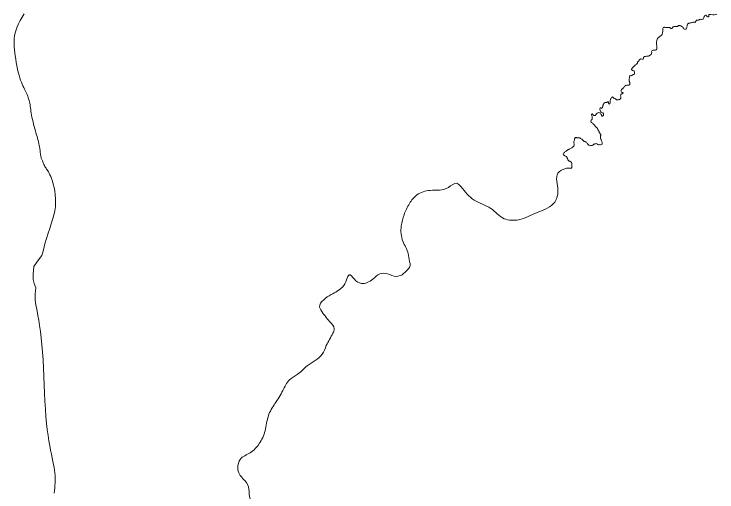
# Model space of a CAD drawing. Extents: x 553962 to 842807, y 8883888 to 9032388.
# Drawn here: x 605203 to 606565, y 8910238 to 8911165 of the extents above; entities that cross this region are included whole.
import ezdxf

# ---------------------------------------------------------------- set-up
doc = ezdxf.new("R2010")
doc.units = 0
doc.header["$LTSCALE"] = 200
doc.layers.add('6', color=7, linetype='Continuous', lineweight=13)

msp = doc.modelspace()

# ---------------------------------------------------------------- linework, layer by layer
at = {"layer": '6'}
for points in [[(605253.1, 8910905.3), (605252.9, 8910906.7), (605252.6, 8910908.2), (605252.3, 8910909.6), (605252, 8910911.1), (605251.7, 8910912.7), (605251.3, 8910914.2), (605251, 8910915.9), (605250.5, 8910917.7), (605250, 8910919.6), (605249.4, 8910921.8), (605248.7, 8910924.3), (605247.9, 8910927.2), (605247, 8910930.4), (605245.9, 8910934.1), (605244.8, 8910938.1), (605243.6, 8910942.3), (605242.4, 8910946.8), (605241.2, 8910951.3), (605240.1, 8910955.9), (605239, 8910960.3), (605238.1, 8910964.6), (605237.3, 8910968.7), (605236.7, 8910972.4), (605236.1, 8910976), (605235.6, 8910979.4), (605235.2, 8910982.6), (605234.7, 8910985.8), (605234.3, 8910988.8), (605233.7, 8910991.7), (605233.1, 8910994.6), (605232.4, 8910997.4), (605231.6, 8911000.2), (605230.8, 8911003), (605229.8, 8911005.8), (605228.7, 8911008.5), (605227.6, 8911011.2), (605226.3, 8911013.9), (605225, 8911016.6), (605223.6, 8911019.3), (605222.2, 8911022.2), (605220.7, 8911025.3), (605219.1, 8911028.6), (605217.6, 8911032.4), (605216.1, 8911036.5), (605214.6, 8911041.2), (605213.1, 8911046.4), (605211.6, 8911052), (605210.3, 8911058.1), (605209, 8911064.3), (605207.8, 8911070.7), (605206.7, 8911077.2), (605205.7, 8911083.5), (605204.8, 8911089.6), (605204.2, 8911095.5), (605203.7, 8911101.1), (605203.4, 8911106.5), (605203.4, 8911111.9), (605203.8, 8911117.2), (605204.5, 8911122.6), (605205.7, 8911128.1), (605207.3, 8911133.9), (605209.4, 8911139.8), (605212.1, 8911146), (605215.2, 8911152.3), (605218.9, 8911158.7), (605223, 8911165.1)], [(606546.4, 8911159.8), (606543.8, 8911162.4), (606542.8, 8911162.4), (606541.9, 8911161.8), (606541.2, 8911160.9), (606540.7, 8911159.7), (606540.1, 8911158.3), (606539.5, 8911157.1), (606538.9, 8911156.1), (606538.3, 8911155.1), (606537.3, 8911154.6), (606536.2, 8911154.3), (606535.1, 8911154.3), (606533.9, 8911154.5), (606532.7, 8911154.2), (606531.5, 8911153.9), (606530.6, 8911153.4), (606529.6, 8911152.9), (606528.4, 8911153), (606526.9, 8911153.1), (606525.7, 8911153.1), (606524.9, 8911152.1), (606524.6, 8911151.1), (606524.2, 8911150), (606523.3, 8911148.5)], [(606565.2, 8911164.3), (606562.9, 8911163.6), (606560, 8911163.1), (606557, 8911163.1), (606553.2, 8911163.7), (606551.7, 8911163.8), (606550.6, 8911164.1), (606549.5, 8911164.1), (606549.3, 8911163), (606549.5, 8911161.9), (606549.8, 8911160.5), (606549.8, 8911159.5), (606548.8, 8911159), (606547.4, 8911159.4), (606546.4, 8911159.8)], [(606508.9, 8911146), (606508.1, 8911144.9), (606507.6, 8911143.8), (606507.5, 8911142.6), (606507.3, 8911141.4), (606507, 8911140), (606506.6, 8911138.6), (606506.5, 8911137.4), (606506.1, 8911136.5), (606505.4, 8911135.7), (606504.3, 8911135.2), (606503.2, 8911135.2), (606502.1, 8911135.5), (606501.2, 8911136.2), (606500.5, 8911137.1), (606499.8, 8911138), (606499.2, 8911138.8), (606498.4, 8911139.7), (606497.5, 8911140.6), (606496.6, 8911141.2), (606495.4, 8911141.8), (606494.2, 8911142), (606493.2, 8911142.4), (606492, 8911142.4), (606490.8, 8911142.2), (606489.6, 8911141.5), (606488.7, 8911140.8), (606487.7, 8911140.3), (606486.6, 8911140.3), (606485.3, 8911140.4), (606484.1, 8911140.4), (606482.9, 8911140.6), (606481.9, 8911140.4), (606480.5, 8911139.9), (606479.6, 8911139.4), (606479.1, 8911138.4), (606478.6, 8911137.2)], [(606523.3, 8911148.5), (606522.7, 8911148.7), (606521.7, 8911148.7), (606520.5, 8911148.8), (606519.2, 8911148.8), (606517.7, 8911148.5), (606516.5, 8911148.2), (606515.2, 8911147.9), (606513.8, 8911147.5), (606512.5, 8911147.3), (606510.9, 8911147.1), (606509.9, 8911146.5), (606508.9, 8911146)], [(606478.6, 8911137.2), (606477.8, 8911136.5), (606476.1, 8911136.5), (606475.1, 8911136.8), (606474.5, 8911137.8), (606473.7, 8911138.5), (606472.7, 8911138.6), (606471.6, 8911138.6), (606470.5, 8911138.6), (606469.2, 8911138.5), (606468, 8911138.5), (606466.6, 8911138.5), (606465.3, 8911138.7), (606464.4, 8911139.4), (606463.2, 8911139.2), (606462.2, 8911138.7), (606461.1, 8911137.9), (606460.5, 8911136.9), (606460.3, 8911135.8), (606460.2, 8911134.3), (606460.2, 8911133.3), (606460.2, 8911132.3), (606460.2, 8911130.9), (606460, 8911129.1), (606459.7, 8911127.6), (606459.3, 8911126.6), (606458.8, 8911125.3), (606458.3, 8911124.3), (606457.3, 8911123.3), (606456.2, 8911122.4), (606455, 8911121.5), (606454.1, 8911120.8), (606453, 8911120), (606452.1, 8911119.6), (606451.2, 8911118.8), (606450.6, 8911117.9), (606449.6, 8911116.1), (606449.4, 8911115.1), (606448.8, 8911114), (606448.5, 8911112.9), (606448.2, 8911111.8), (606448, 8911110.6), (606448, 8911109.3), (606448, 8911108.2), (606448.1, 8911107.1), (606448.3, 8911106.1), (606448.3, 8911105), (606448.6, 8911103.6), (606448.8, 8911102.4), (606448.9, 8911101.3), (606449, 8911100.2), (606448.8, 8911098.2), (606448.5, 8911097.1), (606448.1, 8911096.2), (606447.3, 8911095.5), (606446.3, 8911095), (606445, 8911094.6), (606443.6, 8911094.6), (606442.6, 8911094.8), (606441.5, 8911094.7), (606440.2, 8911094.2), (606439.2, 8911093.5), (606438.7, 8911092), (606438.8, 8911090.9), (606437.7, 8911086.4)], [(606437.7, 8911086.4), (606436.7, 8911085.7), (606435.7, 8911085.1), (606434.8, 8911084.3), (606433.9, 8911083.7), (606432.6, 8911083.1), (606431.2, 8911083), (606429.6, 8911082.8), (606428.4, 8911082.8), (606427, 8911082.7), (606425.5, 8911082.4), (606424.5, 8911082.1), (606423.5, 8911081.4), (606423.2, 8911080.4), (606423.1, 8911079.4), (606422.8, 8911078.2), (606422.1, 8911077.2), (606419.9, 8911077.3), (606417.2, 8911077.7), (606411.5, 8911071.7), (606411.2, 8911070.5), (606411.4, 8911069.6), (606410.7, 8911068.7), (606409.7, 8911068.2), (606408.6, 8911067.8), (606408.5, 8911066.7), (606406.7, 8911065.4)], [(606406.7, 8911065.4), (606400.1, 8911059.2), (606399.5, 8911057.2), (606401.8, 8911055), (606403.3, 8911054.8), (606404.4, 8911054.7), (606405.1, 8911053.8), (606405.4, 8911052.8), (606405.7, 8911051.6), (606405.6, 8911050.5), (606405.4, 8911049.3), (606404.8, 8911048.4), (606404, 8911047.8), (606403.2, 8911047.2), (606402, 8911046.9), (606400.9, 8911046.2), (606400.1, 8911045.6), (606399.2, 8911044.9), (606398.2, 8911045.1), (606397.2, 8911045.3), (606396.2, 8911044.6), (606395.7, 8911043.7), (606395.6, 8911042.5), (606395.5, 8911041.2), (606395.2, 8911039.7), (606395, 8911038.4), (606395, 8911036.9), (606394.9, 8911035.7), (606394.9, 8911034.7), (606395.6, 8911033.7), (606396.1, 8911032.9), (606396.5, 8911031.8), (606396.5, 8911030.7), (606396.5, 8911029.3), (606396.2, 8911028.2), (606395.5, 8911027.3), (606394.5, 8911027.1), (606393.4, 8911026.9), (606391.9, 8911026.7), (606390.8, 8911026.6), (606389.3, 8911026.3), (606388.2, 8911026), (606387.2, 8911025.3), (606386, 8911024.6), (606385.3, 8911023.6), (606384.6, 8911022.6), (606384, 8911021.7), (606383.1, 8911020.5), (606382.2, 8911019.8), (606381.2, 8911019.2), (606380.4, 8911018.4), (606379.8, 8911017.3), (606379.6, 8911015.9), (606379.7, 8911014.8), (606380.4, 8911013.5), (606381.4, 8911012.9), (606382.6, 8911012.8), (606383.2, 8911011.9), (606382.6, 8911011.1), (606381.8, 8911010.5), (606380.7, 8911010.1), (606379.8, 8911009.4), (606379, 8911008.5), (606378.7, 8911007.3), (606378.6, 8911006.1)], [(606346.5, 8910992.8), (606346.4, 8910992.2), (606346, 8910991.2), (606345.3, 8910990.2), (606344.8, 8910989.3), (606344.8, 8910988.2), (606344.2, 8910987.3)], [(606351.6, 8910993.3), (606350.5, 8910993.2), (606349.3, 8910993.2), (606348.1, 8910993.2), (606346.5, 8910992.8)], [(606362.9, 8911004), (606362.1, 8911003.6), (606361.2, 8911002.6), (606360, 8911001.3), (606359.6, 8911000.4), (606359.2, 8910999.4), (606358.7, 8910998.4), (606358.5, 8910997.2), (606358.3, 8910997.1), (606358.2, 8910994.1), (606358.2, 8910993.1), (606358.2, 8910992.1), (606357.6, 8910990.9), (606356.7, 8910990.4), (606355.6, 8910990.1), (606355, 8910991), (606354.8, 8910992), (606355.1, 8910993.1), (606355.2, 8910994.1), (606354.4, 8910994.9), (606353.3, 8910994.4), (606352.4, 8910993.8), (606351.6, 8910993.3)], [(606378.6, 8911006.1), (606378.8, 8911005.1), (606378.9, 8911004), (606378.9, 8911002.7), (606378.9, 8911001.7), (606378.6, 8911000.7), (606377.8, 8910999.9), (606376.9, 8910999.2), (606375.8, 8910998.8), (606374.6, 8910998.6), (606373.3, 8910998.2), (606371.7, 8910998.3), (606370.7, 8910998.6), (606369.8, 8910999.2), (606368.9, 8911000.1), (606367.9, 8911000.5), (606366.2, 8911000.7), (606365.2, 8911001.4), (606364.5, 8911002.1), (606363.9, 8911003), (606362.8, 8911004)], [(606344.2, 8910987.3), (606343.6, 8910982.9), (606342.5, 8910982.4), (606341.4, 8910982.5), (606341.1, 8910982.7), (606339.8, 8910982.6), (606338.8, 8910982.2), (606338.6, 8910981), (606338.6, 8910979.6)], [(606338.6, 8910979.6), (606339.9, 8910976.1), (606340.4, 8910975.1), (606341.2, 8910974.3), (606342.1, 8910973.8), (606343.8, 8910973.1), (606344.7, 8910972.6), (606345.6, 8910972), (606345.7, 8910970.9), (606345.7, 8910969.8), (606345.4, 8910968.8), (606344.9, 8910967.8)], [(606344.9, 8910967.8), (606344.4, 8910966.9), (606343, 8910966.8), (606342, 8910967.2), (606341.6, 8910968.1), (606341.4, 8910969.1), (606340.8, 8910970.2), (606340.4, 8910971.3), (606339.4, 8910972.5), (606338.6, 8910973.1), (606337.6, 8910973.5), (606336.6, 8910973.6), (606335.3, 8910973.4), (606334.2, 8910973.2), (606333.4, 8910972.5), (606332.3, 8910971.8), (606331.4, 8910970.7), (606330.7, 8910969.7), (606329.9, 8910968.8), (606329.2, 8910968), (606328.2, 8910967.7), (606327.2, 8910967.8), (606326.2, 8910968.2), (606325.5, 8910969.1), (606324.8, 8910970), (606324.2, 8910970.8), (606323.2, 8910971.3), (606322.2, 8910970.4), (606322.4, 8910969.3), (606322.7, 8910968.3), (606323.1, 8910967.3), (606323.2, 8910966.2), (606323.5, 8910964.8), (606323.6, 8910963.8), (606323.6, 8910962.5), (606323.5, 8910961.2), (606323.2, 8910960.2), (606322.3, 8910959.5), (606321.4, 8910958.8), (606320.9, 8910957.9), (606321, 8910956.3), (606321.5, 8910955.1), (606322.3, 8910954.4), (606323.3, 8910953.5), (606324.3, 8910952.7), (606325.3, 8910952.1), (606326.3, 8910951.4), (606327, 8910950.5), (606327.8, 8910949.5), (606328.5, 8910948.6), (606329.2, 8910947.6), (606330.1, 8910946.8), (606330.8, 8910945.8), (606331.7, 8910944.9), (606332.6, 8910944.2), (606333.6, 8910943.2), (606334.1, 8910942.3), (606334.5, 8910941.2), (606335.1, 8910939.8), (606335.8, 8910938.8), (606336.4, 8910937.9), (606336.7, 8910936.9), (606337, 8910935.9), (606337.3, 8910934.8), (606340, 8910930.9)], [(606307.7, 8910917.6), (606306, 8910919.6), (606304.8, 8910920.7), (606304.1, 8910921.6), (606303.2, 8910922.2), (606302.2, 8910922.8), (606301, 8910923.4), (606300.2, 8910924.1), (606299.4, 8910925), (606298.1, 8910925), (606297.1, 8910924.8), (606296.1, 8910924.5), (606294.9, 8910924.5), (606293.9, 8910924.9), (606292.8, 8910925.1), (606291.4, 8910925.2), (606290.3, 8910924.8), (606289.5, 8910922.6), (606289.3, 8910921), (606289.2, 8910919.9), (606288.7, 8910918.8), (606288.2, 8910917.7), (606287.9, 8910916.7), (606288.1, 8910915.7), (606288.2, 8910914.5), (606288.5, 8910912.9), (606288.6, 8910911.8), (606288.7, 8910910.6), (606288.7, 8910909.6), (606288.2, 8910908.7), (606287.4, 8910908.1), (606286.5, 8910907.5), (606285.5, 8910907), (606284.6, 8910906.1), (606283.8, 8910905.4), (606282.6, 8910904.7), (606281.3, 8910904), (606280.3, 8910903.3), (606279, 8910902.7), (606278, 8910902.2), (606276.8, 8910901.8), (606275.5, 8910900.9), (606274.6, 8910900.2), (606273.8, 8910899.5), (606272.9, 8910898.8), (606271.5, 8910898), (606270.5, 8910897.3), (606269.6, 8910896.6), (606268.9, 8910895.6), (606268, 8910894.8), (606267.5, 8910893.9), (606267.5, 8910892.9), (606267.8, 8910891.9), (606268.6, 8910890.9), (606269.6, 8910890.3), (606270.6, 8910889.9), (606271.7, 8910889.3), (606272.8, 8910888.7), (606273.7, 8910888.1), (606274.4, 8910887.3), (606274.9, 8910886.4), (606275.2, 8910885.4), (606275.8, 8910884.5), (606276.1, 8910883.4), (606276.6, 8910882.3)], [(606340, 8910930.9), (606340, 8910929.5), (606339.8, 8910928.3), (606339.8, 8910927.2), (606339.5, 8910924.4), (606339.8, 8910923.4), (606340.4, 8910922.3), (606340.9, 8910921.3), (606341.2, 8910920), (606341.6, 8910919), (606342.1, 8910917.9), (606342.4, 8910916.9), (606342.8, 8910915.9), (606343, 8910914.7), (606343, 8910913.7), (606342.7, 8910912.5), (606341.6, 8910911.6), (606340.4, 8910911.3), (606339.3, 8910911.3), (606338.2, 8910911.6), (606336.7, 8910911.4), (606335.5, 8910911.3), (606334.4, 8910911.8), (606333.5, 8910912.3), (606332.4, 8910912.9), (606330.9, 8910913.5), (606329.8, 8910913.3), (606328.9, 8910913), (606327.7, 8910912.6), (606326.7, 8910912.3), (606325.8, 8910911.7), (606324.5, 8910910.6), (606323.4, 8910909.9), (606321.9, 8910909.8), (606320.7, 8910909.6), (606319.5, 8910909.5), (606318.1, 8910909.9), (606317.1, 8910910.4), (606316.1, 8910911.3), (606315.1, 8910912.3), (606314.1, 8910913.3), (606313.5, 8910914.2), (606312.7, 8910915.3), (606311.9, 8910916.2), (606311, 8910917), (606309.9, 8910917.3), (606307.7, 8910917.6)], [(605277.8, 8910840.6), (605276.1, 8910845.6), (605274.5, 8910849.8), (605273, 8910853.3), (605271.6, 8910856.2), (605270.2, 8910858.6), (605268.9, 8910860.6), (605267.7, 8910862.4), (605266.5, 8910864.1), (605265.4, 8910865.8), (605264.3, 8910867.5), (605263.2, 8910869.2), (605262.3, 8910871.1), (605261.3, 8910872.9), (605260.5, 8910874.7), (605259.7, 8910876.5), (605258.9, 8910878.2), (605258.2, 8910879.9), (605257.6, 8910881.4), (605257.1, 8910882.9), (605256.6, 8910884.3), (605256.2, 8910885.6), (605255.8, 8910886.9), (605255.5, 8910888.2), (605255.2, 8910889.4), (605255, 8910890.7), (605254.8, 8910891.9), (605254.6, 8910893.2), (605254.4, 8910894.5), (605254.3, 8910895.8), (605254.1, 8910897.1), (605254, 8910898.4), (605253.8, 8910899.8), (605253.7, 8910901.1), (605253.5, 8910902.5), (605253.3, 8910903.9), (605253.1, 8910905.3)], [(605277.8, 8910840.6), (605276.1, 8910845.6), (605274.5, 8910849.8), (605273, 8910853.3), (605271.6, 8910856.2), (605270.2, 8910858.6), (605268.9, 8910860.6), (605267.7, 8910862.4), (605266.5, 8910864.1), (605265.4, 8910865.8), (605264.3, 8910867.5), (605263.2, 8910869.2), (605262.3, 8910871.1), (605261.3, 8910872.9), (605260.5, 8910874.7), (605259.7, 8910876.5), (605258.9, 8910878.2), (605258.2, 8910879.9), (605257.6, 8910881.4), (605257.1, 8910882.9), (605256.6, 8910884.3), (605256.2, 8910885.6), (605255.8, 8910886.9), (605255.5, 8910888.2), (605255.2, 8910889.4), (605255, 8910890.7), (605254.8, 8910891.9), (605254.6, 8910893.2), (605254.4, 8910894.5), (605254.3, 8910895.8), (605254.1, 8910897.1), (605254, 8910898.4), (605253.8, 8910899.8), (605253.7, 8910901.1), (605253.5, 8910902.5), (605253.3, 8910903.9), (605253.1, 8910905.3)], [(606276.6, 8910882.3), (606277.2, 8910881.1), (606278, 8910880.4), (606278.9, 8910879.7), (606279.9, 8910879.3), (606280.8, 8910878.8), (606281.9, 8910878.2), (606282.8, 8910877.7), (606283.5, 8910876.7), (606283.8, 8910875.7), (606283.8, 8910874.7), (606283.8, 8910873.7), (606283.8, 8910872.4), (606283.9, 8910870.9), (606283.9, 8910869.6), (606283.9, 8910868.5), (606283.8, 8910867.5), (606283.6, 8910866.3), (606282.8, 8910865.6), (606281.8, 8910865.5), (606280.7, 8910865.6), (606279.7, 8910865.6), (606278.7, 8910865.9), (606277.6, 8910865.9), (606273.8, 8910865.9)], [(605283, 8910255.7), (605283.1, 8910260.6), (605283, 8910265.4), (605282.8, 8910270.2), (605282.3, 8910275.1), (605281.7, 8910280.2), (605280.8, 8910285.6), (605279.8, 8910291.3), (605278.6, 8910297.4), (605277.3, 8910304.1), (605275.8, 8910311.3), (605274.2, 8910319.3), (605272.5, 8910327.9), (605270.9, 8910337.4), (605269.2, 8910347.7), (605267.7, 8910359), (605266.3, 8910371.2), (605265, 8910384.5), (605264, 8910398.8), (605263.2, 8910414), (605262.4, 8910429.8), (605261.8, 8910446), (605261.1, 8910462.3), (605260.4, 8910478.4), (605259.5, 8910494.2), (605258.5, 8910509.4), (605257.3, 8910523.7), (605255.9, 8910537.1), (605254.4, 8910549.5), (605252.8, 8910560.9), (605251.2, 8910571.3), (605249.7, 8910580.5), (605248.2, 8910588.5), (605246.9, 8910595.3), (605245.8, 8910600.9), (605245, 8910605.6), (605244.4, 8910609.7), (605244, 8910613.6), (605244, 8910617.6), (605244.2, 8910622.2), (605244.8, 8910627.6), (605245.7, 8910634.2), (605242.3, 8910642.1), (605240.2, 8910650.3), (605240.2, 8910660.3), (605241.4, 8910675), (605248.8, 8910685.7), (605257.5, 8910696.3), (605260.3, 8910707.9), (605263.3, 8910719.1), (605266.4, 8910729.7), (605269.6, 8910739.6), (605272.7, 8910749), (605275.6, 8910758), (605278.2, 8910766.6), (605280.5, 8910775), (605282.2, 8910783.1), (605283.4, 8910791.2), (605283.9, 8910799.1), (605283.8, 8910806.9), (605283.2, 8910814.5), (605282.2, 8910821.8), (605280.9, 8910828.6), (605279.4, 8910834.9), (605277.8, 8910840.6)], [(605283, 8910255.7), (605283.1, 8910260.6), (605283, 8910265.4), (605282.8, 8910270.2), (605282.3, 8910275.1), (605281.7, 8910280.2), (605280.8, 8910285.6), (605279.8, 8910291.3), (605278.6, 8910297.4), (605277.3, 8910304.1), (605275.8, 8910311.3), (605274.2, 8910319.3), (605272.5, 8910327.9), (605270.9, 8910337.4), (605269.2, 8910347.7), (605267.7, 8910359), (605266.3, 8910371.2), (605265, 8910384.5), (605264, 8910398.8), (605263.2, 8910414), (605262.4, 8910429.8), (605261.8, 8910446), (605261.1, 8910462.3), (605260.4, 8910478.4), (605259.5, 8910494.2), (605258.5, 8910509.4), (605257.3, 8910523.7), (605255.9, 8910537.1), (605254.4, 8910549.5), (605252.8, 8910560.9), (605251.2, 8910571.3), (605249.7, 8910580.5), (605248.2, 8910588.5), (605246.9, 8910595.3), (605245.8, 8910600.9), (605245, 8910605.6), (605244.4, 8910609.7), (605244, 8910613.6), (605244, 8910617.6), (605244.2, 8910622.2), (605244.8, 8910627.6), (605245.7, 8910634.2), (605242.3, 8910642.1), (605240.2, 8910650.3), (605240.2, 8910660.3), (605241.4, 8910675), (605248.8, 8910685.7), (605257.5, 8910696.3), (605260.3, 8910707.9), (605263.3, 8910719.1), (605266.4, 8910729.7), (605269.6, 8910739.6), (605272.7, 8910749), (605275.6, 8910758), (605278.2, 8910766.6), (605280.5, 8910775), (605282.2, 8910783.1), (605283.4, 8910791.2), (605283.9, 8910799.1), (605283.8, 8910806.9), (605283.2, 8910814.5), (605282.2, 8910821.8), (605280.9, 8910828.6), (605279.4, 8910834.9), (605277.8, 8910840.6)], [(605281.1, 8910236.1), (605281.7, 8910240.9), (605282.2, 8910245.8), (605282.6, 8910250.7), (605283, 8910255.7)]]:
    msp.add_lwpolyline(points, dxfattribs=at)
for points in [[(606273.8, 8910865.9), (606257.2, 8910856.2), (606257.2, 8910822.1), (606251.2, 8910800.1), (606217.1, 8910780), (606181, 8910766), (606153, 8910768), (606126.9, 8910788), (606094.8, 8910804.1), (606068.8, 8910830.2), (606061, 8910836.6), (606044.9, 8910828.5), (606009.6, 8910822.9), (605984, 8910814.1), (605969.5, 8910797.3), (605959.1, 8910775.6), (605953.5, 8910753.9), (605956.7, 8910724.2), (605967.1, 8910700.2), (605969.5, 8910684.9), (605971.1, 8910676.9), (605966.3, 8910669.7), (605955.1, 8910659.3), (605943.9, 8910656.1), (605927, 8910660.9), (605911.8, 8910660.9), (605898.2, 8910650.4), (605876.5, 8910642.4), (605862.1, 8910651.2), (605852.5, 8910659.3), (605847.7, 8910649.6), (605839.6, 8910635.2), (605818, 8910620.8), (605802.8, 8910610.3), (605795.5, 8910596.7), (605797.9, 8910591.1), (605814.8, 8910568.6)], [(605814.8, 8910568.6), (605823.6, 8910554.2), (605821.2, 8910546.1), (605808.4, 8910522.1), (605800.3, 8910505.2), (605771.5, 8910482.8), (605752.2, 8910465.9), (605737, 8910455.5), (605724.2, 8910434.6), (605708.9, 8910409.8), (605696.1, 8910385.7), (605689.7, 8910356.8), (605678.5, 8910331.9), (605660.8, 8910314.3), (605641.6, 8910301.4), (605636.8, 8910285.4), (605640, 8910272.6), (605656, 8910252.5), (605659.2, 8910234.1), (605665.6, 8910197.2), (605668.8, 8910140.2), (605678.5, 8910126.6), (605695.3, 8910104.9), (605699.3, 8910092.9), (605704.1, 8910064), (605702.5, 8910035.1), (605695.3, 8910001.4), (605680.9, 8909944.4), (605676.1, 8909910.7), (605670.4, 8909860.4), (605671.2, 8909848.4), (605668, 8909828.3), (605660, 8909809.1), (605648.8, 8909785.8), (605640, 8909766.6), (605640, 8909746.5), (605642.4, 8909728.1), (605631.2, 8909717.6), (605615.1, 8909711.2), (605599.1, 8909701.6), (605590.3, 8909691.2), (605587.8, 8909678.3), (605583.8, 8909644.6), (605577.4, 8909620.6), (605571.8, 8909592.5), (605567, 8909557.2), (605559.8, 8909525.1), (605551.8, 8909509.8), (605545.3, 8909494.6), (605540.5, 8909473.8), (605538.9, 8909449.7), (605533.3, 8909438.4), (605520.5, 8909428), (605509.3, 8909420), (605497.2, 8909413.6)]]:
    msp.add_spline(points, degree=3, dxfattribs=at)

doc.saveas('drawing.dxf')
